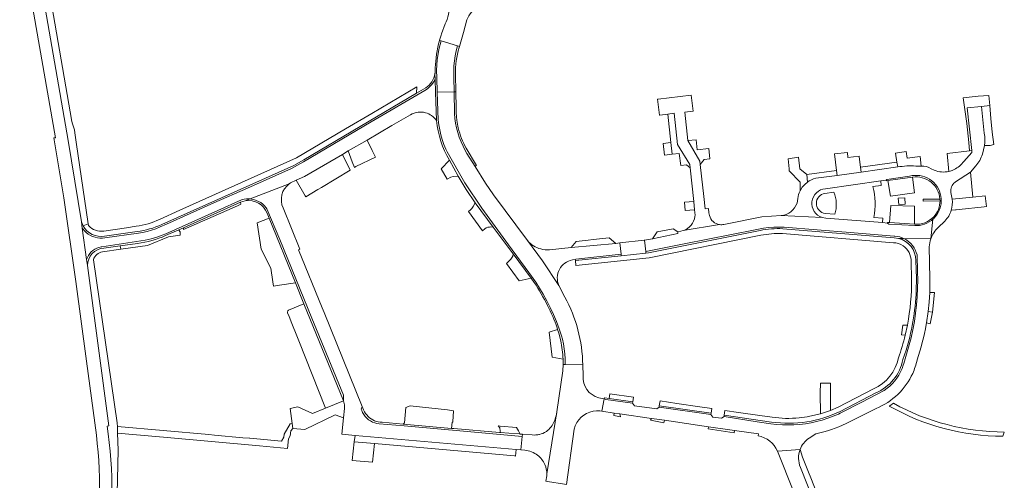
# Model space of a CAD drawing. Header units: metres. Extents: x 166325 to 190320, y 381923 to 404576.
# Tile 862 of 1056: x 174399 to 174691, y 401209 to 401345. Entities that reach past the tile are written whole.
import ezdxf

# ---------------------------------------------------------------- set-up
doc = ezdxf.new("R2010")
doc.units = ezdxf.units.M
for name, color, linetype, lineweight in [('B-WE-VH-VERHARDING_ASFALT-GV', 8, 'Continuous', 18), ('B-WE-VH-VERHARDING_BETONSTRAATSTEEN-GV', 8, 'Continuous', 18), ('B-WE-VH-VERHARDING_FUNDERING_ZAND-GV', 8, 'Continuous', 18)]:
    doc.layers.add(name, color=color, linetype=linetype, lineweight=lineweight)

msp = doc.modelspace()

# ---------------------------------------------------------------- linework, layer by layer
at = {"layer": 'B-WE-VH-VERHARDING_ASFALT-GV', "flags": 128}
for points in [[(174417.837, 401283.395), (174417.57, 401285.308), (174413.68, 401309.41), (174404.364, 401363.047), (174403.189, 401369.95), (174399.293, 401368.828), (174400.39, 401364.46), (174409.95, 401310.26), (174409.44, 401310.18), (174412.42, 401292.43), (174415.93, 401267.62), (174419.086, 401243.968), (174422.01, 401222.06)], [(174539.714, 401293.314), (174537.347, 401296.774), (174534.243, 401301.715), (174531.824, 401305.606), (174531.343, 401306.44), (174530.681, 401307.723), (174530.092, 401309.041), (174529.576, 401310.389), (174529.135, 401311.764), (174528.771, 401313.161), (174528.486, 401314.577), (174528.279, 401316.005), (174528.151, 401317.444), (174528.024, 401323.847), (174523.016, 401323.755), (174523.35, 401315.6), (174523.524, 401314.104), (174523.777, 401312.619), (174524.109, 401311.15), (174524.518, 401309.7), (174525.004, 401308.274), (174525.565, 401306.876), (174525.936, 401306.054), (174531.16, 401296.841), (174536.26, 401289.322), (174544.138, 401278.484), (174550.179, 401270.275), (174552.25, 401267.433), (174554.456, 401263.902), (174555.533, 401261.915), (174556.538, 401259.892), (174557.472, 401257.834), (174558.332, 401255.745), (174559.117, 401253.626), (174559.827, 401251.481), (174560.117, 401250.525), (174560.434, 401249.09), (174560.673, 401247.64), (174560.833, 401246.179), (174560.913, 401244.711), (174560.913, 401243.241), (174560.904, 401242.972), (174566.168, 401242.866)], [(174560.86, 401263.016), (174559.077, 401266.437), (174554.27, 401273.748), (174549.796, 401279.74), (174539.714, 401293.314)], [(174425.531, 401222.482), (174425.24, 401224.74), (174425.74, 401224.8), (174419.38, 401272.327), (174419.127, 401274.142), (174417.837, 401283.395)]]:
    msp.add_lwpolyline(points, dxfattribs=at)
at = {"layer": 'B-WE-VH-VERHARDING_ASFALT-GV'}
for points in [[(174566.168, 401242.866, 0.1187083), (174560.86, 401263.016)], [(174422.01, 401222.06, -0.0760922), (174420.781, 401181.99)], [(174424.15, 401181.17, 0.0817914), (174425.531, 401222.482)]]:
    msp.add_lwpolyline(points, format="xyb", dxfattribs=at)
at = {"layer": 'B-WE-VH-VERHARDING_BETONSTRAATSTEEN-GV', "flags": 128}
for points in [[(174407.888, 401354.63), (174404.973, 401371.505), (174403.067, 401370.955), (174403.144, 401370.212), (174403.189, 401369.95), (174404.364, 401363.047), (174413.68, 401309.41), (174417.57, 401285.308), (174418.058, 401284.139), (174419.626, 401284.688), (174416.043, 401308.946), (174415.739, 401311.002), (174415.632, 401311.724), (174415.5, 401312.62), (174414.9, 401314.41), (174414.793, 401315.024)], [(174528.133, 401333.092), (174528.364, 401334.572), (174528.673, 401336.037), (174529.06, 401337.484), (174524.169, 401339.022), (174523.493, 401336.399), (174523.055, 401333.375), (174522.82, 401330.258), (174522.898, 401328.002), (174523.016, 401323.755), (174528.024, 401323.847), (174527.939, 401328.099), (174527.918, 401328.609), (174527.91, 401330.107), (174527.981, 401331.602)], [(174686.479, 401322.749), (174683.318, 401322.557), (174678.856, 401322.083), (174679.931, 401314.428), (174680.542, 401308.852), (174680.72, 401306.385), (174681.406, 401306.474), (174680.08, 401319.12), (174684.29, 401319.55), (174686.741, 401319.801)], [(174593.285, 401317.507), (174591.319, 401317.289), (174592.288, 401308.831), (174592.688, 401305.34), (174594.742, 401305.612), (174595.211, 401302.028), (174596.911, 401302.219), (174598.011, 401301.348), (174597.897, 401302.335), (174594.251, 401308.237)], [(174503.726, 401306.462), (174502.222, 401309.565), (174496.673, 401306.322), (174497.845, 401303.093), (174498.504, 401301.46), (174498.873, 401301.683), (174504.711, 401304.472)], [(174603.474, 401307.062), (174600.085, 401306.709), (174599.801, 401309.677), (174597.264, 401309.388), (174600.869, 401303.34), (174600.986, 401302.346), (174602.162, 401303.783), (174603.793, 401303.982)], [(174592.288, 401308.831), (174589.957, 401308.568), (174590.382, 401305.034), (174592.688, 401305.34)], [(174481.255, 401297.624), (174483.909, 401293.069), (174484.119, 401292.708), (174487.649, 401294.857), (174488.704, 401295.499), (174497.21, 401300.678), (174494.973, 401305.328), (174483.72, 401298.75)], [(174524.19, 401300.995), (174525.974, 401297.949), (174527.108, 401298.544), (174527.747, 401298.718), (174529.201, 401298.857), (174526.634, 401303.593)], [(174630.436, 401300.99), (174630.04, 401304.46), (174626.981, 401304.044), (174627.294, 401301.076), (174627.366, 401300.39), (174630.627, 401297.098), (174630.619, 401295.214), (174630.552, 401294.5), (174631.209, 401295.623), (174631.991, 401296.408), (174632.729, 401297.101), (174632.54, 401299.372)], [(174648.08, 401304.586), (174648.055, 401304.779), (174644.748, 401304.429), (174644.596, 401305.869), (174640.716, 401305.487), (174641.358, 401300.518), (174641.518, 401299.097), (174648.658, 401300.082), (174648.477, 401301.495)], [(174659.489, 401301.578), (174659.276, 401302.99), (174648.477, 401301.495), (174648.658, 401300.082)], [(174663.889, 401298.554), (174656.573, 401297.541), (174657.32, 401292.933), (174664.503, 401293.879)], [(174659.835, 401290.44), (174659.637, 401292.343), (174661.613, 401292.417), (174661.692, 401290.515)], [(174532.257, 401288.334), (174536.456, 401282.626), (174537.147, 401283.223), (174537.554, 401283.504), (174538.032, 401283.686), (174538.55, 401283.777), (174538.903, 401283.795), (174539.643, 401283.752), (174534.282, 401290.907), (174533.699, 401289.908), (174533.293, 401289.312), (174532.89, 401288.839)], [(174599.046, 401291.366), (174596.265, 401291.146), (174596.546, 401288.637), (174599.304, 401288.87)], [(174664.416, 401289.954), (174657.473, 401290.124), (174657.025, 401285.089), (174664.493, 401284.584)], [(174473.178, 401286.435), (174469.69, 401285.05), (174470.82, 401277.22), (174473.74, 401271.6), (174474.303, 401267.473), (174474.466, 401266.275), (174474.474, 401266.214), (174476.33, 401266.49), (174481.019, 401267.187)], [(174594.318, 401282.303), (174592.905, 401283.279), (174588.165, 401282.33), (174586.79, 401280.239), (174594.327, 401281.835)], [(174573.952, 401280.521), (174569.261, 401280.037), (174567.726, 401279.879), (174564.237, 401279.512), (174562.763, 401277.684), (174575.92, 401278.902)], [(174584.425, 401279.891), (174584.342, 401279.879), (174577.106, 401279.04), (174577.512, 401275.732), (174577.57, 401275.264), (174584.872, 401276.04), (174584.822, 401276.47)], [(174543.542, 401272.994), (174547.346, 401267.823), (174550.819, 401268.616), (174545.547, 401275.86), (174545.396, 401275.082), (174544.822, 401274.269), (174544.461, 401273.818)], [(174577.57, 401275.264), (174577.512, 401275.732), (174564.13, 401274.274), (174563.942, 401274.104), (174563.983, 401273.821)], [(174670.428, 401264.376), (174668.977, 401264.335), (174668.799, 401261.531), (174668.512, 401258.737), (174669.762, 401258.511)], [(174483.533, 401261.015), (174478.949, 401259.145), (174478.728, 401258.938), (174478.63, 401258.509), (174478.687, 401258.286), (174479.103, 401257.243), (174479.921, 401255.19), (174481.375, 401251.538), (174481.969, 401250.046), (174489.943, 401230.028), (174495.28, 401232.18)], [(174662.365, 401254.716), (174661.042, 401254.708), (174660.626, 401251.839), (174661.712, 401251.706)], [(174639.618, 401237.408), (174639.54, 401237.41), (174639.541, 401237.439), (174636.59, 401237.47), (174636.54, 401234.56), (174636.596, 401228.389), (174639.559, 401229.402)], [(174580.996, 401231.896), (174581.202, 401233.316), (174574.206, 401234.327), (174574.002, 401232.912)], [(174492.81, 401228.07), (174495.274, 401227.21), (174495.54, 401229.95), (174495.56, 401231.08), (174495.28, 401232.18), (174489.943, 401230.028), (174486.03, 401228.45), (174481.718, 401230.447), (174479.419, 401229.945), (174480.03, 401225.46), (174480.24, 401224.04), (174483.79, 401223.73)], [(174512.891, 401225.334), (174527.275, 401224.067), (174527.434, 401225.876), (174527.593, 401225.863), (174527.62, 401226.04), (174527.874, 401229.281), (174526.106, 401229.546), (174514.999, 401230.766), (174513.685, 401230.217), (174513.317, 401225.7), (174513.155, 401225.489)], [(174580.939, 401231.498), (174580.996, 401231.896), (174574.002, 401232.912), (174572.647, 401233.109), (174572.574, 401233.12), (174572.534, 401232.854), (174572.963, 401232.67)], [(174588.835, 401230.756), (174588.776, 401230.363), (174604.141, 401228.184), (174604.191, 401228.524)], [(174593.999, 401231.462), (174589.05, 401232.179), (174588.835, 401230.756), (174604.191, 401228.524), (174604.402, 401229.955), (174600.853, 401230.469)], [(174480.03, 401225.46), (174479.48, 401225.36), (174477.65, 401222.32), (174477.56, 401221.42), (174476.85, 401220.28), (174467.504, 401221.114), (174467.37, 401221.126), (174465.444, 401221.298), (174457.04, 401222.048), (174455.364, 401222.198), (174428.23, 401224.62), (174428.31, 401222.64), (174442.991, 401221.324), (174470.34, 401218.873), (174478.63, 401218.13), (174478.91, 401220.98), (174479.45, 401221.85), (174479.6, 401223.34), (174480.24, 401224.04)], [(174590.398, 401226.445), (174586.496, 401227.009), (174586.275, 401226.456), (174590.211, 401225.696)], [(174498.703, 401221.976), (174498.452, 401220.061), (174504.39, 401219.538), (174545.946, 401215.876), (174546.229, 401215.851), (174546.371, 401217.776)], [(174541.69, 401223.23), (174541.731, 401222.849), (174544.252, 401222.637), (174547.318, 401222.413), (174547.652, 401222.389), (174547.092, 401223.313), (174546.797, 401223.798), (174546.472, 401224.334), (174541.69, 401224.722), (174541.045, 401224.774), (174541.585, 401224.218)], [(174603.415, 401224.564), (174603.296, 401223.956), (174610.999, 401222.736), (174611.125, 401223.45)], [(174504.39, 401219.538), (174498.452, 401220.061), (174497.778, 401214.538), (174503.865, 401214.024)]]:
    msp.add_lwpolyline(points, close=True, dxfattribs=at)
at = {"layer": 'B-WE-VH-VERHARDING_BETONSTRAATSTEEN-GV'}
for points in [[(174526.392, 401349.721, -0.1541035), (174525.381, 401343.992)], [(174531.826, 401345.192, -0.2638185), (174535.57, 401348.794)], [(174523.707, 401339.168, 0.034262), (174522.802, 401334.988)], [(174528.49, 401329.05, -0.0868087), (174529.519, 401336.988)], [(174522.802, 401334.988, 0.0300474), (174522.45, 401330.996)], [(174522.344, 401329.253, -0.2088607), (174519.603, 401325.062)], [(174515.08, 401317.08, -0.105007), (174517.349, 401317.844)], [(174517.349, 401317.844, -0.0954233), (174519.518, 401317.683)], [(174519.518, 401317.683, -0.1814037), (174522.807, 401315.323)], [(174522.807, 401315.323, 0.1045956), (174526.634, 401303.593)], [(174531.632, 401307.125, -0.0717393), (174529.257, 401313.192)], [(174685.15, 401311.56, -0.0753046), (174685.229, 401307.935)], [(174685.229, 401307.935, 0.0753046), (174685.15, 401311.56)], [(174682.652, 401301.922, 0.1152064), (174684.577, 401305.399)], [(174659.489, 401301.578, -0.0609488), (174664.838, 401301.852)], [(174664.838, 401301.852, 0.0609488), (174659.489, 401301.578)], [(174669.441, 401301.065, 0.17711), (174666.449, 401301.801)], [(174675.984, 401300.704, -0.047314), (174674.671, 401300.268)], [(174674.671, 401300.268, 0.047314), (174675.984, 401300.704)], [(174679.06, 401303.242, -0.1297206), (174676.218, 401300.812)], [(174676.218, 401300.812, 0.1297206), (174679.06, 401303.242)], [(174632.729, 401297.101, -0.1209422), (174635.206, 401298.225)], [(174635.206, 401298.225, 0.1209422), (174632.729, 401297.101)], [(174663.889, 401298.554, -0.4344627), (174672.013, 401292.062)], [(174672.013, 401292.062, 0.4344627), (174663.889, 401298.554)], [(174674.671, 401300.268, -0.1520531), (174670.337, 401300.597)], [(174477.35, 401289.44, -0.3539085), (174479.175, 401296.586)], [(174637.102, 401286.621, -0.8281578), (174638.097, 401295.123)], [(174652.129, 401295.781, -0.1074734), (174652.457, 401286.625)], [(174676.415, 401297.022, 0.2627854), (174675.27, 401294.027)], [(174675.27, 401294.027, -0.2627854), (174676.415, 401297.022)], [(174630.552, 401294.5, 0.0856687), (174629.894, 401292.19)], [(174637.912, 401293.74, 0.3703103), (174635.383, 401290.768)], [(174640.88, 401287.575, 0.1676106), (174640.602, 401294.126)], [(174675.369, 401288.741, 0.1114613), (174675.601, 401292.06)], [(174675.601, 401292.06, -0.1114613), (174675.369, 401288.741)], [(174466.147, 401291.562, -0.3548889), (174472.588, 401287.884)], [(174629.655, 401290.882, -0.3014048), (174624.907, 401287.173)], [(174635.425, 401290.279, 0.3250381), (174637.946, 401287.816)], [(174672.028, 401291.553, -0.187126), (174670.15, 401286.817)], [(174670.15, 401286.817, 0.187126), (174672.028, 401291.553)], [(174599.412, 401286.89, -0.2709636), (174595.923, 401282.692)], [(174606.725, 401284.496, -0.3011984), (174603.714, 401287.169)], [(174670.15, 401286.817, -0.2271383), (174664.493, 401284.584)], [(174664.493, 401284.584, 0.2271383), (174670.15, 401286.817)], [(174673.457, 401285.557, 0.1248614), (174675.369, 401288.741)], [(174424.44, 401281.03, -0.3195354), (174418.058, 401284.139)], [(174418.058, 401284.139, 0.3195354), (174424.44, 401281.03)], [(174424.22, 401282.55, -0.2485072), (174419.7, 401284.189)], [(174440.77, 401286.03, -0.0771215), (174433.771, 401284.01)], [(174441.41, 401284.51, -0.0707726), (174434.061, 401282.41)], [(174434.061, 401282.41, 0.0707726), (174441.41, 401284.51)], [(174607.976, 401284.536, -0.0863194), (174606.725, 401284.496)], [(174618.721, 401282.76, -0.0612917), (174625.41, 401283.27)], [(174625.41, 401283.27, 0.0612917), (174618.721, 401282.76)], [(174669.294, 401280.29, -0.118804), (174671.452, 401283.638)], [(174434.25, 401278.93, 0.0677561), (174442.528, 401281.209)], [(174618.9, 401281.31, -0.0635828), (174625.349, 401281.82)], [(174659.752, 401280.401, -0.3429671), (174664.88, 401273.84)], [(174664.88, 401273.84, 0.3429671), (174659.752, 401280.401)], [(174668.829, 401277.923, -0.0713824), (174669.294, 401280.29)], [(174419.38, 401272.327, -0.3962227), (174424.247, 401277.53)], [(174424.247, 401277.53, 0.3962227), (174419.38, 401272.327)], [(174553.687, 401277.264, -0.150982), (174549.796, 401279.74)], [(174658.22, 401279.13, -0.142257), (174661.089, 401278.198)], [(174661.089, 401278.198, -0.254684), (174663.46, 401273.592)], [(174421.13, 401274.07, -0.2793163), (174423.819, 401276.429)], [(174556.314, 401277.009, -0.084864), (174553.687, 401277.264)], [(174559.077, 401266.437, -0.4830665), (174563.066, 401274.024)], [(174551.768, 401267.312, -0.0387339), (174555.719, 401260.471)], [(174663.56, 401268.42, -0.0518827), (174662.365, 401254.716)], [(174665.01, 401268.464, -0.0679574), (174662.755, 401249.997)], [(174662.755, 401249.997, 0.0679574), (174665.01, 401268.464)], [(174555.719, 401260.471, -0.0420979), (174558.527, 401253.917)], [(174665.231, 401244.363, 0.0376559), (174667.933, 401254.881)], [(174661.712, 401251.706, -0.0263765), (174659.711, 401244.993)], [(174560.327, 401244.593, 0.0443907), (174559.609, 401250.042)], [(174559.609, 401250.042, -0.0443907), (174560.327, 401244.593)], [(174659.711, 401244.993, -0.2432159), (174652.333, 401235.801)], [(174661.049, 401244.467, -0.2428624), (174652.98, 401234.55)], [(174652.98, 401234.55, 0.2428624), (174661.049, 401244.467)], [(174663.926, 401240.379, 0.0524257), (174665.231, 401244.363)], [(174570.887, 401233.15, -0.3599578), (174566.23, 401239.614)], [(174653.105, 401229.992, 0.194645), (174663.926, 401240.379)], [(174504.47, 401226.313, -0.2014778), (174501.21, 401229.55)], [(174564.399, 401225.756, -0.29742), (174571.237, 401229.214)], [(174642.454, 401229.098, -0.1472669), (174622.11, 401225.92)], [(174622.11, 401225.92, 0.1472669), (174642.454, 401229.098)], [(174506.7, 401225.88, -0.0964338), (174504.47, 401226.313)], [(174630.249, 401227.177, -0.0583398), (174622.313, 401227.36)], [(174633.446, 401227.631, -0.0237813), (174630.249, 401227.177)], [(174635.251, 401222.48, 0.0570295), (174644.23, 401225.51)], [(174425.531, 401222.482, -0.0817914), (174424.15, 401181.17)], [(174618.121, 401221.83, -0.2477781), (174623.86, 401217.33)], [(174630.555, 401217.809, -0.1560647), (174633.24, 401221.16)], [(174548.94, 401217.55, -0.1478605), (174552.779, 401216.076)], [(174552.779, 401216.076, -0.1236794), (174554.912, 401213.35)], [(174630.669, 401212.492, -0.1959778), (174630.555, 401217.809)], [(174630.555, 401217.809, 0.1959778), (174630.669, 401212.492)], [(174554.912, 401213.35, -0.0998958), (174555.522, 401210.607)]]:
    msp.add_lwpolyline(points, format="xyb", dxfattribs=at)
at = {"layer": 'B-WE-VH-VERHARDING_BETONSTRAATSTEEN-GV', "flags": 128}
for points in [[(174523.707, 401339.168), (174524.169, 401339.022), (174529.06, 401337.484), (174529.626, 401337.306), (174530.796, 401341.499), (174531.826, 401345.192)], [(174525.381, 401343.992), (174524.306, 401341.092), (174524.185, 401340.674), (174523.707, 401339.168)], [(174523.016, 401323.755), (174522.898, 401328.002), (174522.82, 401330.258), (174523.055, 401333.375), (174523.493, 401336.399), (174524.169, 401339.022), (174523.707, 401339.168)], [(174529.519, 401336.988), (174529.626, 401337.306), (174529.06, 401337.484), (174528.673, 401336.037), (174528.364, 401334.572), (174528.133, 401333.092), (174527.981, 401331.602), (174527.91, 401330.107), (174527.918, 401328.609), (174527.939, 401328.099), (174528.024, 401323.847), (174528.585, 401323.857), (174528.49, 401329.05)], [(174522.45, 401330.996), (174522.386, 401329.728), (174522.37, 401329.42), (174522.344, 401329.253), (174522.409, 401327.482), (174522.546, 401323.746), (174522.807, 401315.323)], [(174522.807, 401315.323), (174522.546, 401323.746), (174522.409, 401327.482), (174521.959, 401326.762), (174521.442, 401326.088), (174520.865, 401325.465), (174520.231, 401324.899), (174519.547, 401324.396), (174519.391, 401324.294), (174503.473, 401314.979), (174483.366, 401303.064), (174479.801, 401301.099), (174466.79, 401295.313), (174456.827, 401290.925), (174442.796, 401284.638), (174440.901, 401283.795), (174439.641, 401283.268), (174438.354, 401282.817), (174437.042, 401282.441), (174435.71, 401282.143), (174434.489, 401281.941), (174424.569, 401280.557), (174423.829, 401280.48), (174423.085, 401280.484), (174422.346, 401280.567), (174421.62, 401280.729), (174420.915, 401280.968), (174420.24, 401281.281), (174419.603, 401281.664), (174419.01, 401282.114), (174418.469, 401282.625), (174417.987, 401283.191), (174417.837, 401283.395), (174419.127, 401274.142), (174419.367, 401274.762), (174419.681, 401275.349), (174420.062, 401275.894), (174420.506, 401276.389), (174421.006, 401276.828), (174421.555, 401277.204), (174422.145, 401277.51), (174422.768, 401277.744), (174423.414, 401277.902), (174423.601, 401277.932), (174436.518, 401279.867), (174438.213, 401280.283), (174439.887, 401280.777), (174441.536, 401281.346), (174442.574, 401281.749), (174458.044, 401288.711), (174465.068, 401291.875), (174465.786, 401292.04), (174466.517, 401292.127), (174467.254, 401292.133), (174467.551, 401292.103), (174479.175, 401296.586), (174479.558, 401296.849), (174481.255, 401297.624)], [(174434.489, 401281.941), (174435.71, 401282.143), (174437.042, 401282.441), (174438.354, 401282.817), (174439.641, 401283.268), (174440.901, 401283.795), (174442.796, 401284.638), (174456.827, 401290.925), (174466.79, 401295.313), (174479.801, 401301.099), (174483.366, 401303.064), (174503.473, 401314.979), (174519.391, 401324.294), (174519.547, 401324.396), (174520.231, 401324.899), (174520.865, 401325.465), (174521.442, 401326.088), (174521.959, 401326.762), (174522.409, 401327.482), (174522.344, 401329.253)], [(174480.566, 401302.061), (174483.468, 401303.684), (174516.921, 401323.433), (174516.975, 401325.35), (174503.62, 401317.47), (174495.856, 401312.889), (174481.35, 401304.33), (174446.761, 401288.732), (174440.77, 401286.03)], [(174519.603, 401325.062), (174516.921, 401323.433), (174483.468, 401303.684), (174480.566, 401302.061), (174441.41, 401284.51)], [(174560.327, 401244.593), (174560.353, 401242.983), (174560.904, 401242.972), (174560.913, 401243.241), (174560.913, 401244.711), (174560.833, 401246.179), (174560.673, 401247.64), (174560.434, 401249.09), (174560.117, 401250.525), (174559.827, 401251.481), (174559.117, 401253.626), (174558.332, 401255.745), (174557.472, 401257.834), (174556.538, 401259.892), (174555.533, 401261.915), (174554.456, 401263.902), (174552.25, 401267.433), (174550.179, 401270.275), (174544.138, 401278.484), (174536.26, 401289.322), (174531.16, 401296.841), (174525.936, 401306.054), (174525.565, 401306.876), (174525.004, 401308.274), (174524.518, 401309.7), (174524.109, 401311.15), (174523.777, 401312.619), (174523.524, 401314.104), (174523.35, 401315.6), (174523.016, 401323.755)], [(174528.663, 401317.802), (174528.67, 401319.227), (174528.585, 401323.857), (174528.024, 401323.847), (174528.151, 401317.444), (174528.279, 401316.005), (174528.486, 401314.577), (174528.771, 401313.161), (174529.135, 401311.764), (174529.576, 401310.389), (174530.092, 401309.041), (174530.681, 401307.723), (174531.343, 401306.44), (174531.824, 401305.606), (174534.243, 401301.715), (174534.419, 401301.9), (174534.697, 401302.044), (174531.632, 401307.125)], [(174597.264, 401309.388), (174596.4, 401317.864), (174598.852, 401318.097), (174598.24, 401322.9), (174588.511, 401321.738), (174588.28, 401321.71), (174588.894, 401316.943), (174589.035, 401316.963), (174591.319, 401317.289), (174593.285, 401317.507), (174594.251, 401308.237), (174597.897, 401302.335), (174598.011, 401301.348), (174599.046, 401291.366), (174599.304, 401288.87), (174599.382, 401288.12), (174599.465, 401287.314), (174599.412, 401286.89)], [(174685.15, 401311.56), (174684.29, 401319.55), (174680.08, 401319.12), (174681.406, 401306.474), (174681.468, 401305.878), (174679.06, 401303.242)], [(174687.08, 401315.98), (174686.741, 401319.801), (174684.29, 401319.55), (174685.15, 401311.56)], [(174481.255, 401297.624), (174483.72, 401298.75), (174494.973, 401305.328), (174496.673, 401306.322), (174502.222, 401309.565), (174509.558, 401313.852), (174515.08, 401317.08)], [(174529.257, 401313.192), (174528.944, 401314.776), (174528.745, 401316.379), (174528.663, 401317.802)], [(174685.229, 401307.935), (174686.869, 401307.948), (174687.93, 401308.21), (174687.527, 401311.89), (174687.08, 401315.98)], [(174603.714, 401287.169), (174603.507, 401287.993), (174603.383, 401289.278), (174602.41, 401289.197), (174602.025, 401292.775), (174601.366, 401298.846), (174600.986, 401302.346), (174600.869, 401303.34), (174597.264, 401309.388)], [(174684.577, 401305.399), (174685.229, 401307.935)], [(174526.634, 401303.593), (174529.201, 401298.857), (174531.6, 401294.9), (174534.282, 401290.907), (174539.643, 401283.752), (174545.547, 401275.86), (174550.819, 401268.616), (174551.768, 401267.312)], [(174666.19, 401304.705), (174662.288, 401304.157), (174661.985, 401306.13), (174658.864, 401305.717), (174659.276, 401302.99), (174659.489, 401301.578)], [(174664.838, 401301.852), (174666.449, 401301.801), (174666.19, 401304.705)], [(174679.06, 401303.242), (174681.468, 401305.878), (174681.406, 401306.474), (174680.72, 401306.385), (174674.146, 401305.625)], [(174674.146, 401305.625), (174674.671, 401300.268)], [(174441.41, 401284.51), (174480.566, 401302.061)], [(174659.489, 401301.578), (174648.658, 401300.082), (174641.518, 401299.097), (174635.206, 401298.225)], [(174666.449, 401301.801), (174664.838, 401301.852)], [(174670.337, 401300.597), (174669.441, 401301.065)], [(174676.218, 401300.812), (174675.984, 401300.704)], [(174675.984, 401300.704), (174676.218, 401300.812)], [(174676.415, 401297.022), (174676.663, 401297.208), (174681.011, 401300.051), (174682.652, 401301.922)], [(174641.358, 401300.518), (174632.54, 401299.372), (174632.729, 401297.101)], [(174635.206, 401298.225), (174641.518, 401299.097), (174641.358, 401300.518)], [(174638.097, 401295.123), (174654.517, 401297.462), (174656.088, 401297.699), (174656.308, 401297.897), (174662.997, 401298.85), (174663.753, 401299.01), (174664.522, 401299.092), (174665.295, 401299.093), (174666.064, 401299.015), (174666.821, 401298.858), (174667.557, 401298.623), (174668.266, 401298.314), (174668.939, 401297.933), (174669.569, 401297.485), (174670.149, 401296.974), (174670.673, 401296.406), (174671.136, 401295.786), (174671.532, 401295.122), (174671.858, 401294.421), (174672.109, 401293.69), (174672.284, 401292.937), (174672.38, 401292.17), (174672.396, 401291.397), (174672.332, 401290.627), (174672.272, 401290.252), (174672.084, 401289.5), (174671.82, 401288.77), (174671.482, 401288.072), (174671.074, 401287.413), (174670.601, 401286.798), (174670.066, 401286.236), (174669.945, 401286.132), (174669.294, 401280.29)], [(174663.889, 401298.554), (174664.503, 401293.879), (174657.32, 401292.933), (174656.573, 401297.541), (174656.143, 401297.482), (174656.088, 401297.699), (174654.517, 401297.462), (174654.592, 401296.135), (174652.129, 401295.781)], [(174672.109, 401293.69), (174671.858, 401294.421), (174671.532, 401295.122), (174671.136, 401295.786), (174670.673, 401296.406), (174670.149, 401296.974), (174669.569, 401297.485), (174668.939, 401297.933), (174668.266, 401298.314), (174667.557, 401298.623), (174666.821, 401298.858), (174666.064, 401299.015), (174665.295, 401299.093), (174664.522, 401299.092), (174663.753, 401299.01), (174662.997, 401298.85), (174656.308, 401297.897), (174656.088, 401297.699), (174656.143, 401297.482), (174656.573, 401297.541), (174663.889, 401298.554)], [(174675.27, 401294.027), (174675.601, 401292.06), (174681.705, 401292.665), (174681.011, 401300.051)], [(174681.011, 401300.051), (174676.663, 401297.208), (174676.415, 401297.022)], [(174479.175, 401296.586), (174467.551, 401292.103), (174467.986, 401292.06), (174468.707, 401291.908), (174469.407, 401291.679), (174470.078, 401291.375), (174470.712, 401291), (174471.302, 401290.559), (174471.84, 401290.056), (174472.321, 401289.498), (174472.557, 401289.172), (174476.379, 401280.028), (174485.837, 401256.791), (174495.297, 401233.884), (174495.28, 401232.18), (174495.56, 401231.08), (174495.54, 401229.95), (174495.274, 401227.21), (174494.8, 401222.32), (174498.703, 401221.976), (174546.371, 401217.776), (174547.822, 401217.648), (174548.241, 401221.697), (174531.851, 401223.143), (174513.256, 401224.847), (174505.858, 401225.431), (174505.173, 401225.52), (174504.503, 401225.688), (174503.857, 401225.931), (174503.243, 401226.248), (174502.67, 401226.634), (174502.145, 401227.083), (174501.675, 401227.59), (174501.268, 401228.148), (174500.927, 401228.749), (174500.659, 401229.385), (174500.532, 401229.783), (174500.797, 401230.566), (174489.498, 401258.385), (174488.935, 401259.773), (174481.93, 401277.02)], [(174632.729, 401297.101), (174631.991, 401296.408), (174631.209, 401295.623), (174630.552, 401294.5)], [(174442.528, 401281.209), (174446.412, 401282.946), (174447.826, 401283.579), (174463.6, 401290.634), (174464.73, 401291.14), (174466.147, 401291.562), (174467.551, 401292.103), (174467.254, 401292.133), (174466.517, 401292.127), (174465.786, 401292.04), (174465.068, 401291.875), (174458.044, 401288.711), (174442.574, 401281.749), (174441.536, 401281.346), (174439.887, 401280.777), (174438.213, 401280.283), (174436.518, 401279.867), (174423.601, 401277.932), (174423.414, 401277.902), (174422.768, 401277.744), (174422.145, 401277.51), (174421.555, 401277.204), (174421.006, 401276.828), (174420.506, 401276.389), (174420.062, 401275.894), (174419.681, 401275.349), (174419.367, 401274.762), (174419.127, 401274.142), (174419.38, 401272.327)], [(174472.557, 401289.172), (174472.321, 401289.498), (174471.84, 401290.056), (174471.302, 401290.559), (174470.712, 401291), (174470.078, 401291.375), (174469.407, 401291.679), (174468.707, 401291.908), (174467.986, 401292.06), (174467.551, 401292.103), (174466.147, 401291.562)], [(174629.894, 401292.19), (174629.655, 401290.882)], [(174640.602, 401294.126), (174637.912, 401293.74)], [(174664.493, 401284.584), (174657.025, 401285.089), (174656.437, 401285.129), (174656.438, 401284.906), (174656.838, 401284.592), (174664.515, 401284.179), (174665.167, 401284.175), (174665.94, 401284.244), (174666.701, 401284.392), (174667.443, 401284.617), (174668.158, 401284.918), (174668.838, 401285.291), (174669.477, 401285.732), (174669.945, 401286.132), (174670.066, 401286.236), (174670.601, 401286.798), (174671.074, 401287.413), (174671.482, 401288.072), (174671.82, 401288.77), (174672.084, 401289.5), (174672.272, 401290.252), (174672.332, 401290.627), (174672.396, 401291.397), (174672.38, 401292.17), (174672.284, 401292.937), (174672.109, 401293.69)], [(174672.028, 401291.553), (174667.005, 401291.459), (174666.986, 401292.013), (174672.013, 401292.062)], [(174672.013, 401292.062), (174672.028, 401291.553)], [(174675.601, 401292.06), (174675.27, 401294.027)], [(174676.662, 401288.901), (174676.781, 401288.916), (174677.657, 401289.006), (174685.1, 401289.775), (174685.78, 401289.845), (174685.41, 401293.04), (174681.705, 401292.665), (174675.601, 401292.06)], [(174472.588, 401287.884), (174473.178, 401286.435), (174481.019, 401267.187), (174483.533, 401261.015), (174495.28, 401232.18), (174495.297, 401233.884), (174485.837, 401256.791), (174476.379, 401280.028), (174472.557, 401289.172)], [(174481.93, 401277.02), (174482.32, 401277.19), (174477.35, 401289.44)], [(174635.383, 401290.768), (174635.425, 401290.279)], [(174656.438, 401284.906), (174656.437, 401285.129), (174657.025, 401285.089), (174657.473, 401290.124), (174664.416, 401289.954), (174664.493, 401284.584)], [(174617.221, 401282.944), (174618.188, 401283.156), (174619.706, 401283.422), (174621.236, 401283.608), (174622.773, 401283.715), (174624.314, 401283.742), (174625.854, 401283.689), (174645.432, 401282.177), (174658.487, 401281.101), (174658.624, 401281.092), (174659.385, 401280.993), (174660.131, 401280.815), (174660.856, 401280.561), (174661.23, 401280.384), (174669.294, 401280.29), (174669.945, 401286.132), (174669.477, 401285.732), (174668.838, 401285.291), (174668.158, 401284.918), (174667.443, 401284.617), (174666.701, 401284.392), (174665.94, 401284.244), (174665.167, 401284.175), (174664.515, 401284.179), (174656.838, 401284.592), (174656.438, 401284.906), (174654.952, 401285.08), (174638.22, 401286.425), (174637.102, 401286.621), (174624.907, 401287.173), (174619.184, 401286.784), (174607.976, 401284.536)], [(174624.907, 401287.173), (174637.102, 401286.621)], [(174637.946, 401287.816), (174640.88, 401287.575)], [(174652.457, 401286.625), (174655.051, 401286.412), (174654.952, 401285.08), (174656.438, 401284.906)], [(174675.369, 401288.741), (174676.662, 401288.901)], [(174418.058, 401284.139), (174417.57, 401285.308), (174417.837, 401283.395), (174417.987, 401283.191), (174418.469, 401282.625), (174419.01, 401282.114), (174419.603, 401281.664), (174420.24, 401281.281), (174420.915, 401280.968), (174421.62, 401280.729), (174422.346, 401280.567), (174423.085, 401280.484), (174423.829, 401280.48), (174424.569, 401280.557), (174434.489, 401281.941)], [(174419.7, 401284.189), (174419.626, 401284.688), (174418.058, 401284.139)], [(174433.771, 401284.01), (174430.937, 401283.577), (174424.22, 401282.55)], [(174606.725, 401284.496), (174595.923, 401282.692), (174595.242, 401282.495), (174594.318, 401282.303), (174594.327, 401281.835), (174586.79, 401280.239), (174584.425, 401279.891), (174584.822, 401276.47), (174596.243, 401278.762), (174617.221, 401282.944)], [(174625.41, 401283.27), (174658.392, 401280.6), (174659.752, 401280.401), (174661.23, 401280.384), (174660.856, 401280.561), (174660.131, 401280.815), (174659.385, 401280.993), (174658.624, 401281.092), (174658.487, 401281.101), (174645.432, 401282.177), (174625.854, 401283.689), (174624.314, 401283.742), (174622.773, 401283.715), (174621.236, 401283.608), (174619.706, 401283.422), (174618.188, 401283.156), (174617.221, 401282.944), (174596.243, 401278.762), (174584.822, 401276.47), (174584.872, 401276.04), (174585.63, 401276.12), (174618.721, 401282.76)], [(174595.923, 401282.692), (174606.725, 401284.496)], [(174659.752, 401280.401), (174658.392, 401280.6), (174625.41, 401283.27)], [(174671.452, 401283.638), (174673.457, 401285.557)], [(174434.061, 401282.41), (174424.44, 401281.03)], [(174424.44, 401281.03), (174434.061, 401282.41)], [(174618.721, 401282.76), (174585.63, 401276.12), (174584.872, 401276.04), (174577.57, 401275.264), (174563.983, 401273.821), (174564.138, 401272.341)], [(174564.138, 401272.341), (174585.85, 401274.63), (174618.9, 401281.31)], [(174669.294, 401280.29), (174661.23, 401280.384), (174661.55, 401280.232), (174662.206, 401279.833), (174662.817, 401279.369), (174663.376, 401278.843), (174663.878, 401278.262), (174664.317, 401277.631), (174664.687, 401276.959), (174664.986, 401276.252), (174665.21, 401275.517), (174665.39, 401270.445), (174665.43, 401268.101), (174665.394, 401265.624), (174665.278, 401263.149), (174665.083, 401260.679), (174664.808, 401258.217), (174664.453, 401255.765), (174664.019, 401253.325), (174663.507, 401250.901), (174662.718, 401248.128), (174661.278, 401243.312), (174661.116, 401242.763), (174660.76, 401241.772), (174660.33, 401240.81), (174659.828, 401239.882), (174659.258, 401238.995), (174658.623, 401238.153), (174657.927, 401237.361), (174657.173, 401236.623), (174656.366, 401235.944), (174655.51, 401235.327), (174648.883, 401231.877), (174642.405, 401228.533), (174641.918, 401228.309), (174640.346, 401227.643), (174638.744, 401227.052), (174637.117, 401226.536), (174635.467, 401226.097), (174633.798, 401225.736), (174632.114, 401225.453), (174630.419, 401225.25), (174628.716, 401225.126), (174627.01, 401225.082), (174625.303, 401225.118), (174623.599, 401225.234), (174621.903, 401225.43), (174617.858, 401226.042), (174608.046, 401227.609), (174607.302, 401227.05), (174604.709, 401227.422), (174604.141, 401228.184), (174588.776, 401230.363), (174588.07, 401229.847), (174581.501, 401230.789), (174580.939, 401231.498), (174572.963, 401232.67), (174572.534, 401232.854), (174571.837, 401229.127)], [(174608.095, 401227.957), (174608.046, 401227.609), (174617.858, 401226.042), (174621.903, 401225.43), (174623.599, 401225.234), (174625.303, 401225.118), (174627.01, 401225.082), (174628.716, 401225.126), (174630.419, 401225.25), (174632.114, 401225.453), (174633.798, 401225.736), (174635.467, 401226.097), (174637.117, 401226.536), (174638.744, 401227.052), (174640.346, 401227.643), (174641.918, 401228.309), (174642.405, 401228.533), (174648.883, 401231.877), (174655.51, 401235.327), (174656.366, 401235.944), (174657.173, 401236.623), (174657.927, 401237.361), (174658.623, 401238.153), (174659.258, 401238.995), (174659.828, 401239.882), (174660.33, 401240.81), (174660.76, 401241.772), (174661.116, 401242.763), (174661.278, 401243.312), (174662.718, 401248.128), (174663.507, 401250.901), (174664.019, 401253.325), (174664.453, 401255.765), (174664.808, 401258.217), (174665.083, 401260.679), (174665.278, 401263.149), (174665.394, 401265.624), (174665.43, 401268.101), (174665.39, 401270.445), (174665.21, 401275.517), (174664.986, 401276.252), (174664.687, 401276.959), (174664.317, 401277.631), (174663.878, 401278.262), (174663.376, 401278.843), (174662.817, 401279.369), (174662.206, 401279.833), (174661.55, 401280.232), (174661.23, 401280.384), (174659.752, 401280.401)], [(174625.349, 401281.82), (174658.22, 401279.13)], [(174423.819, 401276.429), (174429.22, 401277.181), (174429.11, 401278.21), (174424.247, 401277.53)], [(174424.247, 401277.53), (174429.11, 401278.21)], [(174429.11, 401278.21), (174434.25, 401278.93)], [(174549.796, 401279.74), (174554.27, 401273.748), (174559.077, 401266.437)], [(174577.106, 401279.04), (174575.92, 401278.902), (174562.763, 401277.684), (174556.314, 401277.009)], [(174563.066, 401274.024), (174563.942, 401274.104), (174564.13, 401274.274), (174577.512, 401275.732), (174577.106, 401279.04)], [(174667.933, 401254.881), (174668.001, 401255.332), (174668.512, 401258.737), (174668.799, 401261.531), (174668.977, 401264.335), (174669.039, 401266.437), (174669.04, 401268.54), (174668.829, 401277.923)], [(174419.38, 401272.327), (174425.74, 401224.8), (174425.24, 401224.74), (174425.531, 401222.482)], [(174424.15, 401181.17), (174423.508, 401179.354), (174424.96, 401178.94), (174427.78, 401187.53), (174428.49, 401217.6), (174428.31, 401222.64), (174428.23, 401224.62), (174428.175, 401225.64), (174428.17, 401225.74), (174421.13, 401274.07)], [(174663.46, 401273.592), (174663.56, 401268.42)], [(174664.88, 401273.84), (174665.01, 401268.464)], [(174665.01, 401268.464), (174664.88, 401273.84)], [(174662.365, 401254.716), (174661.712, 401251.706)], [(174559.609, 401250.042), (174559.037, 401252.274), (174558.691, 401253.387), (174556.181, 401252.608)], [(174556.181, 401252.608), (174557.077, 401245.163), (174560.327, 401244.593)], [(174558.527, 401253.917), (174558.691, 401253.387), (174559.037, 401252.274), (174559.609, 401250.042)], [(174662.755, 401249.997), (174661.96, 401247.214), (174661.049, 401244.467)], [(174661.049, 401244.467), (174661.96, 401247.214), (174662.755, 401249.997)], [(174566.23, 401239.614), (174566.168, 401242.866), (174560.904, 401242.972), (174560.353, 401242.983), (174560.28, 401241.132), (174558.49, 401228.96), (174555.522, 401210.607), (174555.51, 401210.032), (174555.26, 401208.41), (174555.713, 401208.338), (174560.764, 401207.534), (174561.307, 401207.448), (174563.639, 401223.832), (174563.947, 401224.822), (174564.399, 401225.756)], [(174652.333, 401235.801), (174641.8, 401230.38), (174639.559, 401229.402), (174636.596, 401228.389), (174633.446, 401227.631)], [(174652.98, 401234.55), (174642.454, 401229.098)], [(174642.454, 401229.098), (174652.98, 401234.55)], [(174571.237, 401229.214), (174571.837, 401229.127), (174572.534, 401232.854), (174570.887, 401233.15)], [(174501.21, 401229.55), (174500.797, 401230.566), (174500.532, 401229.783), (174500.659, 401229.385), (174500.927, 401228.749), (174501.268, 401228.148), (174501.675, 401227.59), (174502.145, 401227.083), (174502.67, 401226.634), (174503.243, 401226.248), (174503.857, 401225.931), (174504.503, 401225.688), (174505.173, 401225.52), (174505.858, 401225.431), (174513.256, 401224.847), (174531.851, 401223.143), (174548.241, 401221.697)], [(174555.522, 401210.607), (174558.49, 401228.96), (174558.344, 401228.112), (174558.125, 401227.28), (174557.832, 401226.47), (174557.47, 401225.69), (174557.04, 401224.944), (174556.747, 401224.511), (174556.417, 401224.106), (174556.054, 401223.73), (174555.659, 401223.388), (174555.367, 401223.176), (174555.235, 401223.081), (174554.787, 401222.812), (174554.317, 401222.584), (174553.829, 401222.396), (174553.327, 401222.253), (174553.1, 401222.209), (174552.813, 401222.153), (174552.294, 401222.098), (174551.771, 401222.089), (174551.149, 401222.134), (174548.307, 401222.341), (174548.294, 401222.215), (174548.241, 401221.697), (174547.822, 401217.648), (174548.94, 401217.55)], [(174571.837, 401229.127), (174575.484, 401228.6), (174577.127, 401228.363), (174586.496, 401227.009), (174590.398, 401226.445), (174603.415, 401224.564), (174611.125, 401223.45), (174618.19, 401222.43), (174618.121, 401221.83)], [(174622.313, 401227.36), (174618.67, 401227.888), (174612.264, 401228.815), (174608.297, 401229.39), (174608.095, 401227.957), (174622.11, 401225.92)], [(174622.11, 401225.92), (174608.095, 401227.957)], [(174644.23, 401225.51), (174653.105, 401229.992)], [(174548.241, 401221.697), (174548.294, 401222.215), (174548.307, 401222.341), (174547.652, 401222.389), (174547.318, 401222.413), (174544.252, 401222.637), (174541.731, 401222.849), (174541.498, 401222.869), (174527.98, 401224.005), (174527.275, 401224.067), (174512.891, 401225.334), (174506.7, 401225.88)], [(174633.24, 401221.16), (174635.251, 401222.48)], [(174630.555, 401217.809), (174623.86, 401217.33), (174633.334, 401193.487), (174634.601, 401190.297), (174635.137, 401188.669)], [(174623.86, 401217.33), (174630.555, 401217.809)], [(174633.905, 401208.897), (174632.84, 401211.614), (174631.3, 401215.54), (174630.555, 401217.809)], [(174640.9, 401186.77), (174630.669, 401212.492)], [(174630.669, 401212.492), (174640.9, 401186.77)], [(174644.157, 401182.359), (174642.521, 401186.93), (174639.603, 401194.369), (174633.905, 401208.897)]]:
    msp.add_lwpolyline(points, dxfattribs=at)
at = {"layer": 'B-WE-VH-VERHARDING_FUNDERING_ZAND-GV', "flags": 128}
for points in [[(174447.826, 401283.579), (174447.852, 401283.032), (174463.813, 401290.053), (174464.845, 401290.507), (174464.73, 401291.14), (174463.6, 401290.634)], [(174668.001, 401255.332), (174669.136, 401255.041), (174669.762, 401258.511), (174668.512, 401258.737)], [(174577.127, 401228.363), (174575.484, 401228.6), (174575.328, 401227.846), (174577.367, 401227.527)]]:
    msp.add_lwpolyline(points, close=True, dxfattribs=at)
for points in [[(174434.25, 401278.93), (174429.11, 401278.21), (174429.22, 401277.181), (174437.192, 401278.34), (174443.393, 401280.878)], [(174443.393, 401280.878), (174443.39, 401280.9), (174446.87, 401281.38), (174446.838, 401282.302), (174446.783, 401282.475), (174446.412, 401282.946), (174442.528, 401281.209)], [(174658.223, 401231.494), (174657.18, 401230.79), (174656.954, 401230.672)], [(174690.666, 401221.713), (174691.078, 401222.948)]]:
    msp.add_lwpolyline(points, dxfattribs=at)
at = {"layer": 'B-WE-VH-VERHARDING_FUNDERING_ZAND-GV'}
for points in [[(174442.528, 401281.209, -0.0677561), (174434.25, 401278.93)], [(174656.954, 401230.672, 0.1271006), (174690.666, 401221.713)], [(174691.078, 401222.948, -0.1252805), (174658.223, 401231.494)]]:
    msp.add_lwpolyline(points, format="xyb", dxfattribs=at)

doc.saveas('drawing.dxf')
